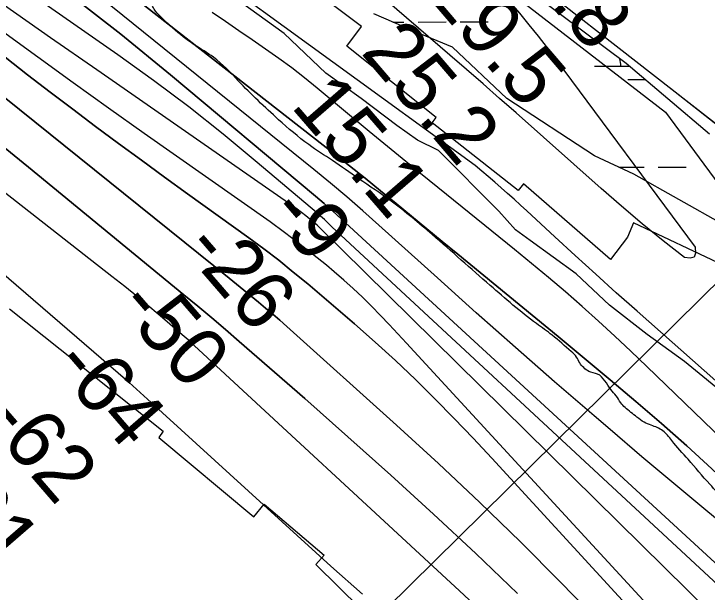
# Model space of a CAD drawing. Extents: x 3329297 to 3367176, y 649250 to 674653.
# Drawn here: x 3339953 to 3340745, y 668353 to 669012 of the extents above; entities that cross this region are included whole.
import ezdxf

# ---------------------------------------------------------------- set-up
doc = ezdxf.new("R2010")
doc.units = 0
for name, color, linetype in [('V-BORW-LINE', 7, 'Continuous'), ('V-RIVR-EDGE', 7, 'Continuous'), ('V-RIVR-RANG', 7, 'Continuous'), ('V-RRAP-RVMT', 7, 'Continuous'), ('V-SITE-VEGE', 7, 'Continuous'), ('V-TOPO-DPTH', 7, 'Continuous'), ('V-TOPO-MAJR', 7, 'Continuous'), ('V-TOPO-MINR', 7, 'Continuous'), ('V-TOPO-WATR', 7, 'Continuous'), ('V-WETL-SWMP', 7, 'Continuous')]:
    doc.layers.add(name, color=color, linetype=linetype)

msp = doc.modelspace()

# ---------------------------------------------------------------- linework, layer by layer
at = {"layer": 'V-BORW-LINE'}
for points in [[(3340964.4, 668801.94), (3340924.02, 668766.34), (3340893.57, 668765.85), (3340855.96, 668803.08), (3340768.45, 668876.19), (3340557.71, 669040.7), (3340504.53, 669084.01), (3340473.42, 669132.41), (3340414.43, 669181.46), (3340406.99, 669237.3), (3340506.77, 669222.63), (3340587.03, 669139.67), (3340753.94, 669041.67), (3340840.3, 668934.31), (3340917.69, 668852.35), (3340947.06, 668826.74), (3340964.4, 668801.94)], [(3340702.63, 668927.57), (3340768.45, 668876.19), (3340855.96, 668803.08), (3340893.57, 668765.85), (3340924.02, 668766.34), (3340964.4, 668801.94)]]:
    msp.add_lwpolyline(points, dxfattribs=at)
at = {"layer": 'V-RIVR-EDGE'}
msp.add_spline([(3342816.41, 664076.7), (3342812.76, 664100.73), (3342811.24, 664114.69), (3342810.49, 664125.17), (3342811.67, 664129.43), (3342815.94, 664131.36), (3342822.14, 664130.96), (3342827.58, 664133.66), (3342827.98, 664138.7), (3342825.71, 664163.52), (3342823.01, 664169.35), (3342818.01, 664185.26), (3342816.5, 664200), (3342816.91, 664208.92), (3342818.1, 664220.94), (3342817.34, 664227.14), (3342814.66, 664243.44), (3342809.27, 664257.41), (3342808.51, 664264.01), (3342808.92, 664272.54), (3342814.79, 664296.18), (3342814.82, 664305.49), (3342810.59, 664319.46), (3342799.78, 664338.87), (3342790.88, 664350.14), (3342779.66, 664360.25), (3342778.51, 664365.3), (3342779.3, 664369.17), (3342779.69, 664370.72), (3342785.91, 664376.91), (3342798.35, 664388.13), (3342804.18, 664396.26), (3342807.71, 664410.21), (3342807.34, 664416.8), (3342805.02, 664421.46), (3342805.03, 664424.18), (3342805.05, 664435.04), (3342805.48, 664451.32), (3342803.59, 664468.39), (3342800.14, 664485.46), (3342800.15, 664492.05), (3342800.55, 664495.93), (3342805.6, 664499.41), (3342810.27, 664507.15), (3342811.45, 664513.74), (3342812.65, 664526.54), (3342808.84, 664554.08), (3342808.48, 664564.55), (3342811.98, 664571.52), (3342819.76, 664577.71), (3342825.21, 664588.56), (3342825.62, 664596.7), (3342825.25, 664604.07), (3342821.39, 664610.67), (3342817.54, 664623.86), (3342808.64, 664632.03), (3342807.5, 664639.01), (3342807.51, 664645.61), (3342805.59, 664651.04), (3342795.55, 664667.74), (3342786.28, 664683.28), (3342782.79, 664682.12), (3342779.3, 664685.62), (3342772.36, 664698.82), (3342765.01, 664705.82), (3342757.66, 664715.15), (3342754.96, 664720.97), (3342754.97, 664725.24), (3342756.92, 664729.5), (3342762.36, 664734.91), (3342763.16, 664745.77), (3342759.34, 664768.66), (3342756.66, 664780.69), (3342750.49, 664796.21), (3342738.91, 664818.35), (3342728.88, 664839.31), (3342718.83, 664850.59), (3342704.53, 664870.4), (3342673.21, 664906.93), (3342667.03, 664917.03), (3342662.4, 664928.67), (3342645.77, 664948.1), (3342638.82, 664957.43), (3342632.64, 664969.85), (3342630.72, 664978), (3342626.86, 664984.99), (3342614.87, 664996.66), (3342611.39, 664999.38), (3342609.84, 665001.32), (3342609.85, 665006.36), (3342606.76, 665010.25), (3342597.86, 665020.35), (3342593.22, 665025.41), (3342592.47, 665033.17), (3342590.94, 665044.42), (3342589.42, 665054.5), (3342588.28, 665065.36), (3342585.98, 665077), (3342585.23, 665086.7), (3342585.25, 665096.4), (3342584.88, 665101.05), (3342582.95, 665104.16), (3342580.25, 665109.59), (3342577.16, 665116.97), (3342577.18, 665122.79), (3342577.2, 665131.71), (3342577.22, 665142.56), (3342577.25, 665154.2), (3342576.12, 665167.77), (3342572.7, 665192.99), (3342566.93, 665215.11), (3342563.48, 665229.47), (3342558.85, 665239.95), (3342557.31, 665244.22), (3342555.4, 665255.47), (3342553.11, 665268.66), (3342549.27, 665284.57), (3342541.57, 665307.08), (3342537.34, 665321.83), (3342531.95, 665340.07), (3342533.51, 665343.55), (3342533.53, 665349.76), (3342526.98, 665368.39), (3342525.46, 665379.64), (3342523.54, 665388.18), (3342518.15, 665403.7), (3342515.47, 665416.12), (3342514.34, 665430.86), (3342508.57, 665450.65), (3342503.19, 665470.83), (3342492.38, 665490.63), (3342491.63, 665499.17), (3342490.87, 665508.48), (3342486.28, 665532.92), (3342483.6, 665545.33), (3342477.81, 665557.76), (3342475.93, 665580.26), (3342474.8, 665594.22), (3342470.17, 665605.48), (3342467.87, 665614.4), (3342467.13, 665629.53), (3342466.39, 665643.49), (3342466.82, 665662.1), (3342467.25, 665679.55), (3342463.41, 665695.46), (3342454.93, 665713.71), (3342445.67, 665732.35), (3342448.39, 665735.45), (3342449.55, 665735.05), (3342454.58, 665728.84), (3342456.13, 665730.38), (3342456.13, 665730.77), (3342455.37, 665734.65), (3342442.22, 665750.97), (3342428.7, 665771.56), (3342413.65, 665800.68), (3342398.6, 665832.52), (3342380.47, 665869.41), (3342358.86, 665914.06), (3342350, 665938.51), (3342337.27, 665963.36), (3342312.2, 666021.59), (3342297.17, 666058.47), (3342281.74, 666092.64), (3342274.81, 666112.43), (3342267.5, 666136.11), (3342262.92, 666165.98), (3342261.43, 666190.8), (3342261.45, 666198.56), (3342257.57, 666197.79), (3342255.25, 666199.74), (3342252.93, 666205.17), (3342252.57, 666212.54), (3342252.58, 666219.13), (3342250.29, 666232.71), (3342241.82, 666258.33), (3342236.07, 666285.87), (3342231.81, 666288.99), (3342227.55, 666291.71), (3342219.05, 666302.59), (3342218.67, 666306.86), (3342219.07, 666312.29), (3342210.16, 666314.25), (3342205.13, 666318.91), (3342203.98, 666324.35), (3342203.99, 666330.16), (3342202.08, 666339.09), (3342191.65, 666356.56), (3342180.04, 666369), (3342175.41, 666377.55), (3342164.99, 666396.96), (3342154.58, 666421.81), (3342139.95, 666463.34), (3342130.7, 666487.79), (3342122.99, 666506.43), (3342111.8, 666527.4), (3342098.68, 666554.19), (3342094.83, 666565.83), (3342092.54, 666581.74), (3342088.69, 666594.54), (3342085.25, 666612.78), (3342082.17, 666622.09), (3342072.89, 666631.81), (3342063.22, 666645.41), (3342057.44, 666657.83), (3342049.73, 666678.02), (3342048.22, 666693.14), (3342050.17, 666696.63), (3342050.96, 666704.38), (3342046.71, 666709.05), (3342039.36, 666716.82), (3342032.41, 666729.25), (3342015.81, 666761.09), (3342003.06, 666780.9), (3341996.09, 666786.35), (3341994.95, 666792.55), (3341992.63, 666796.44), (3341982.97, 666811.97), (3341967.13, 666835.28), (3341953.59, 666848.89), (3341946.63, 666857.44), (3341940.45, 666867.92), (3341935.81, 666874.14), (3341919.16, 666884.26), (3341915.69, 666890.09), (3341911.45, 666900.18), (3341899.85, 666913.78), (3341894.82, 666921.16), (3341889.03, 666931.65), (3341869.32, 666956.91), (3341855.01, 666974.78), (3341848.82, 666978.67), (3341839.53, 666986.84), (3341829.09, 667000.44), (3341821.76, 667015.19), (3341819.07, 667024.89), (3341817.15, 667031.1), (3341806.31, 667038.89), (3341788.13, 667056.77), (3341778.46, 667069.98), (3341769.56, 667076.21), (3341762.98, 667079.71), (3341756.02, 667089.04), (3341748.29, 667099.53), (3341738.62, 667112.35), (3341730.89, 667120.12), (3341719.29, 667133.73), (3341714.66, 667143.05), (3341706.55, 667156.64), (3341694.95, 667171.79), (3341682.22, 667198.97), (3341673.73, 667217.22), (3341665.66, 667244.77), (3341658.35, 667270.77), (3341654.5, 667280.86), (3341646.79, 667297.56), (3341633.67, 667325.51), (3341621.31, 667347.26), (3341603.92, 667370.57), (3341601.61, 667379.11), (3341595.05, 667392.31), (3341586.57, 667412.5), (3341578.1, 667435.79), (3341568.43, 667448.22), (3341554.13, 667467.65), (3341537.52, 667492.51), (3341516.66, 667523.97), (3341476.08, 667581.85), (3341429.71, 667650.22), (3341398.03, 667697.22), (3341370.98, 667737.23), (3341354.76, 667763.64), (3341343.55, 667778.41), (3341338.9, 667782.3), (3341332.33, 667790.07), (3341325.39, 667805.99), (3341317.65, 667814.15), (3341305.28, 667827.37), (3341300.64, 667833.19), (3341282.89, 667869.69), (3341259.72, 667911.24), (3341224.58, 667969.5), (3341190.57, 668018.45), (3341159.67, 668067), (3341126.02, 668105.48), (3341085.81, 668151.72), (3341034.77, 668213.12), (3340998.8, 668250.83), (3340967.07, 668282.32), (3340929.92, 668312.66), (3340887.35, 668349.99), (3340852.52, 668378), (3340818.08, 668406.01), (3340783.64, 668439.06), (3340747.67, 668475.99), (3340722.92, 668504.36), (3340704.36, 668525.73), (3340693.92, 668537.01), (3340680.75, 668543.24), (3340672.61, 668546.75), (3340664.48, 668552.59), (3340650.93, 668563.48), (3340645.91, 668568.92), (3340640.88, 668576.69), (3340634.7, 668584.08), (3340619.62, 668601.57), (3340609.54, 668604.69), (3340603.74, 668608.97), (3340599.1, 668614.41), (3340595.62, 668621.01), (3340589.43, 668627.24), (3340567.76, 668645.9), (3340549.95, 668659.13), (3340496.93, 668702.7), (3340430.76, 668760.64), (3340383.93, 668798.76), (3340346.77, 668824.45), (3340316.96, 668845.08), (3340289.86, 668863.37), (3340255.41, 668891.77), (3340209.37, 668936.09), (3340181.13, 668962.92), (3340159.06, 668977.32), (3340134.29, 668996.39), (3340120.75, 669009.22), (3340113.4, 669017.77), (3340109.92, 669023.59), (3340107.6, 669025.92), (3340099.85, 669026.72), (3340094.42, 669027.9), (3340089.39, 669030.24), (3340085.14, 669036.45), (3340084.76, 669043.04), (3340082.06, 669046.15), (3340066.19, 669058.99), (3340051.1, 669071.44), (3340041.8, 669077.66), (3339987.61, 669116.19), (3339929.52, 669149.3), (3339882.28, 669177.34), (3339823.8, 669212), (3339768.82, 669245.87), (3339704.94, 669289.46), (3339659.64, 669320.6), (3339613.98, 669359.49), (3339576.03, 669382.85), (3339562.87, 669392.97), (3339559.39, 669394.53), (3339555.89, 669394.15), (3339553.17, 669389.89), (3339550.84, 669388.73), (3339546.19, 669392.24), (3339540.39, 669395.35), (3339537.28, 669393.03), (3339533.01, 669392.66), (3339518.67, 669398.12), (3339507.83, 669404.74), (3339498.93, 669411.35), (3339490.01, 669411.38), (3339486.53, 669416.04), (3339483.43, 669417.6), (3339473.36, 669420.73), (3339460.58, 669427.74), (3339447.8, 669435.52), (3339435.41, 669443.31), (3339423.8, 669453.42), (3339413.36, 669464.7), (3339407.94, 669471.3), (3339393.62, 669479.48), (3339378.13, 669489.21), (3339357.61, 669502.45), (3339355.67, 669504.78), (3339358.39, 669506.33), (3339359.56, 669509.43), (3339359.18, 669510.98), (3339356.48, 669515.25), (3339347.17, 669516.82), (3339341.34, 669512.57), (3339338.24, 669513.36), (3339320.82, 669525.81), (3339311.15, 669534.75), (3339296.06, 669548.75), (3339293.35, 669550.31), (3339286.37, 669549.16), (3339280.93, 669546.46), (3339277.05, 669546.47), (3339268.14, 669549.98), (3339250.71, 669559.72), (3339229.04, 669575.67), (3339210.84, 669586.97), (3339202.33, 669595.13), (3339200.4, 669599.4), (3339200.02, 669604.83), (3339198.1, 669611.04), (3339183.01, 669622.71), (3339166.35, 669632.45)], degree=3, dxfattribs=at)
at = {"layer": 'V-RIVR-RANG'}
msp.add_line((3341169.37, 669114.17), (3340215.46, 668173.08), dxfattribs=at)
at = {"layer": 'V-RRAP-RVMT'}
for p, q in [((3340349.85, 668998.04), (3340240.12, 669081.45)), ((3340333.22, 668975.78), (3340349.85, 668998.04)), ((3340435.09, 668894.17), (3340333.22, 668975.78)), ((3340430.63, 668888.14), (3340435.09, 668894.17)), ((3340528.7, 668811.13), (3340430.63, 668888.14)), ((3340535.09, 668818.73), (3340528.7, 668811.13)), ((3340634.41, 668732.12), (3340535.09, 668818.73)), ((3340660.61, 668774.04), (3340653.84, 668757.61)), ((3340795.43, 668710.54), (3340660.61, 668774.04)), ((3340653.84, 668757.61), (3340634.41, 668732.12)), ((3339947.99, 668675.98), (3340123.6, 668536.55)), ((3340123.6, 668536.55), (3340118.63, 668529.44)), ((3340118.63, 668529.44), (3340227.09, 668438.68)), ((3340227.09, 668438.68), (3340239.04, 668453.04)), ((3340239.04, 668453.04), (3340307.45, 668394.98)), ((3340307.45, 668394.98), (3340297.87, 668384.27)), ((3340297.87, 668384.27), (3340385.5, 668298.37))]:
    msp.add_line(p, q, dxfattribs=at)
at = {"layer": 'V-SITE-VEGE'}
for points in [[(3340771.33, 668572.99), (3340718.93, 668615.88), (3340676.06, 668646.85), (3340633.19, 668680.21), (3340595.07, 668715.95), (3340542.67, 668754.08), (3340526, 668765.99), (3340506.95, 668787.43), (3340437.87, 668856.53), (3340414.05, 668868.44), (3340390.23, 668885.12), (3340349.74, 668916.09), (3340309.25, 668944.69), (3340261.61, 668989.96), (3340183.01, 669047.14), (3340147.28, 669073.35), (3340116.31, 669097.18), (3340073.44, 669132.92), (3340025.8, 669180.57), (3339990.07, 669206.78), (3339944.82, 669249.67)], [(3340506.68, 669047.51), (3340697.19, 668900.22), (3340757.81, 668817.91)]]:
    msp.add_lwpolyline(points, dxfattribs=at)
at = {"layer": 'V-TOPO-DPTH'}
for points in [[(3339463.12, 669302.61), (3340199.09, 668710.86), (3340207.42, 668704.13), (3340215.73, 668697.39), (3340224.02, 668690.61), (3340232.29, 668683.81), (3340240.5, 668676.94), (3340248.66, 668670.01), (3340256.72, 668662.97), (3340264.73, 668655.87), (3340389.99, 668543.37), (3340437.8, 668499.62), (3340485.04, 668455.29), (3340531.46, 668410.08), (3340577.31, 668364.29), (3340622.48, 668317.8)], [(3339463.12, 669302.61), (3340199.09, 668710.86), (3340207.42, 668704.13), (3340215.73, 668697.39), (3340224.02, 668690.61), (3340232.29, 668683.81), (3340240.5, 668676.94), (3340248.66, 668670.01), (3340256.72, 668662.97), (3340264.73, 668655.87), (3340389.99, 668543.37), (3340437.8, 668499.62), (3340485.04, 668455.29), (3340531.46, 668410.08), (3340577.31, 668364.29), (3340622.48, 668317.8)], [(3339798.37, 669259.18), (3340318.5, 668853.38), (3340336.4, 668839.28), (3340354.22, 668825.07), (3340371.9, 668810.69), (3340389.5, 668796.21), (3340407.04, 668781.66), (3340424.61, 668767.14), (3340442.21, 668752.66), (3340459.84, 668738.21), (3340574.39, 668644.47), (3340604.18, 668619.91), (3340633.85, 668595.2), (3340663.33, 668570.27), (3340692.68, 668545.19), (3340721.63, 668519.66), (3340750.17, 668493.69), (3340778.08, 668467.05), (3340805.58, 668439.97), (3341102.51, 668140.51)], [(3339899.35, 669121.31), (3339958.85, 669078.43), (3340017.6, 669034.57), (3340075.21, 668989.23), (3340132.08, 668942.91), (3340297.67, 668804.49), (3340307.51, 668796.08), (3340317.23, 668787.55), (3340326.76, 668778.81), (3340336.18, 668769.94), (3341076.05, 668089.92)], [(3341076.05, 668089.92), (3340336.18, 668769.94), (3340326.76, 668778.81), (3340317.23, 668787.55), (3340307.51, 668796.08), (3340297.67, 668804.49), (3340132.08, 668942.91), (3340075.21, 668989.23), (3340017.6, 669034.57), (3339958.85, 669078.43), (3339899.35, 669121.31)], [(3341063.93, 668018.65), (3340301.46, 668769.42), (3340300.93, 668769.97), (3340299.84, 668771.01), (3340299.27, 668771.51), (3340291.1, 668778.39), (3340286.39, 668782.25), (3340281.61, 668786.03), (3340276.72, 668789.66), (3340271.76, 668793.2), (3340047.82, 668948.47), (3339995.11, 668985.23), (3339942.53, 669022.19)], [(3341063.93, 668018.65), (3340301.46, 668769.42), (3340300.93, 668769.97), (3340299.84, 668771.01), (3340299.27, 668771.51), (3340291.1, 668778.39), (3340286.39, 668782.25), (3340281.61, 668786.03), (3340276.72, 668789.66), (3340271.76, 668793.2), (3340047.82, 668948.47), (3339995.11, 668985.23), (3339942.53, 669022.19)], [(3339943.03, 668962.93), (3339968.76, 668943.06), (3339994.57, 668923.3), (3340020.49, 668903.68), (3340046.48, 668884.15), (3340072.58, 668864.78), (3340098.75, 668845.49), (3340125.02, 668826.35), (3340151.36, 668807.31), (3340221.27, 668757.06), (3340238.48, 668744.37), (3340255.46, 668731.41), (3340272.12, 668718.03), (3340288.57, 668704.37), (3340342.16, 668658.75), (3340365.74, 668638.14), (3340388.94, 668617.12), (3340411.57, 668595.49), (3340433.82, 668573.45), (3340455.67, 668551), (3340477.37, 668528.4), (3340498.83, 668505.58), (3340520.14, 668482.62), (3340936.89, 668028.8)], [(3340936.89, 668028.8), (3340520.14, 668482.62), (3340498.83, 668505.58), (3340477.37, 668528.4), (3340455.67, 668551), (3340433.82, 668573.45), (3340411.57, 668595.49), (3340388.94, 668617.12), (3340365.74, 668638.14), (3340342.16, 668658.75), (3340288.57, 668704.37), (3340272.12, 668718.03), (3340255.46, 668731.41), (3340238.48, 668744.37), (3340221.27, 668757.06), (3340151.36, 668807.31), (3340125.02, 668826.35), (3340098.75, 668845.49), (3340072.58, 668864.78), (3340046.48, 668884.15), (3340020.49, 668903.68), (3339994.57, 668923.3), (3339968.76, 668943.06), (3339943.03, 668962.93)], [(3340528, 668351.42), (3340480.37, 668396.87), (3340432.17, 668441.71), (3340383.63, 668486.18), (3340334.57, 668530.09), (3340285.17, 668573.61), (3340210.37, 668638.74), (3340194.72, 668652.26), (3340178.98, 668665.68), (3340163.13, 668678.96), (3340147.2, 668692.15), (3339970.01, 668837.59), (3339864.81, 668922.64)], [(3339864.81, 668922.64), (3339970.01, 668837.59), (3340147.2, 668692.15), (3340163.13, 668678.96), (3340178.98, 668665.68), (3340194.72, 668652.26), (3340210.37, 668638.74), (3340285.17, 668573.61), (3340334.57, 668530.09), (3340383.63, 668486.18), (3340432.17, 668441.71), (3340480.37, 668396.87), (3340528, 668351.42)]]:
    msp.add_lwpolyline(points, dxfattribs=at)
at = {"layer": 'V-TOPO-MAJR'}
for points in [[(3340517.59, 669028.57), (3340530.53, 669013.12), (3340541.25, 669000.11), (3340551.81, 668986.96), (3340562.13, 668973.63), (3340572.29, 668960.18), (3340730.82, 668746.3), (3340731.41, 668739.64), (3340729.93, 668735.08), (3340725.35, 668733.69), (3340718.69, 668734.42), (3340694.41, 668753.57), (3340670.4, 668773.05), (3340646.8, 668793.02), (3340623.46, 668813.32), (3340526.5, 668899.42), (3340507.68, 668916.05), (3340488.81, 668932.63), (3340469.87, 668949.12), (3340450.87, 668965.55), (3339812.38, 669515.09)], [(3340495.24, 668323.35), (3340462.02, 668354.21), (3340153.98, 668638.8), (3340152.46, 668640.19), (3340149.39, 668642.92), (3340147.83, 668644.27), (3340122.71, 668665.79), (3340108.51, 668677.79), (3340094.2, 668689.66), (3340079.73, 668701.33), (3340065.16, 668712.88), (3339924.17, 668822.98)]]:
    msp.add_lwpolyline(points, dxfattribs=at)
at = {"layer": 'V-TOPO-MINR'}
for points in [[(3341017.82, 668340.33), (3340953.88, 668405.75), (3340888.85, 668470.02), (3340822.17, 668532.58), (3340754.38, 668594), (3340664.6, 668673.24), (3340640.95, 668694.26), (3340617.41, 668715.38), (3340594, 668736.67), (3340570.7, 668758.06), (3340538.64, 668787.7), (3340531.42, 668794.33), (3340524.17, 668800.93), (3340516.87, 668807.48), (3340509.54, 668813.99), (3340502.16, 668820.44), (3340494.74, 668826.84), (3340487.26, 668833.18), (3340479.74, 668839.46), (3339504.3, 669547.07)], [(3340622.48, 668317.8), (3340577.31, 668364.29), (3340531.46, 668410.08), (3340485.04, 668455.29), (3340437.8, 668499.62), (3340389.99, 668543.37), (3340264.73, 668655.87), (3340256.72, 668662.97), (3340248.66, 668670.01), (3340240.5, 668676.94), (3340232.29, 668683.81), (3340224.02, 668690.61), (3340215.73, 668697.39), (3340207.42, 668704.13), (3340199.09, 668710.86), (3339463.12, 669302.61)], [(3341102.51, 668140.51), (3340805.58, 668439.97), (3340778.08, 668467.05), (3340750.17, 668493.69), (3340721.63, 668519.66), (3340692.68, 668545.19), (3340663.33, 668570.27), (3340633.85, 668595.2), (3340604.18, 668619.91), (3340574.39, 668644.47), (3340459.84, 668738.21), (3340442.21, 668752.66), (3340424.61, 668767.14), (3340407.04, 668781.66), (3340389.5, 668796.21), (3340371.9, 668810.69), (3340354.22, 668825.07), (3340336.4, 668839.28), (3340318.5, 668853.38), (3339798.37, 669259.18)], [(3340886.4, 668320.82), (3340852.06, 668353.74), (3340816.49, 668385.34), (3340780.09, 668416.04), (3340743.21, 668446.23), (3340706.5, 668476.63), (3340670.04, 668507.33), (3340633.76, 668538.23), (3340615.62, 668553.81), (3340570.54, 668592.81), (3340525.65, 668632.03), (3340481.04, 668671.57), (3340436.61, 668711.32), (3340369.8, 668771.54), (3340351.56, 668787.71), (3340333.15, 668803.67), (3340314.49, 668819.34), (3340295.65, 668834.81), (3339967.59, 669099.66), (3339923.46, 669134.57)], [(3341082.73, 668059.45), (3340316.23, 668769.41), (3340311.96, 668773.66), (3340307.62, 668777.82), (3340303.16, 668781.86), (3340298.63, 668785.82), (3340231, 668843.13), (3340192.17, 668875.13), (3340152.76, 668906.38), (3340112.49, 668936.53), (3340071.66, 668965.93), (3339984.04, 669027.16), (3339922.7, 669070.04)], [(3341063.93, 668018.65), (3340301.46, 668769.42), (3340300.93, 668769.97), (3340299.84, 668771.01), (3340299.27, 668771.51), (3340291.1, 668778.39), (3340286.39, 668782.25), (3340281.61, 668786.03), (3340276.72, 668789.66), (3340271.76, 668793.2), (3340047.82, 668948.47), (3339995.11, 668985.23), (3339942.53, 669022.19)], [(3340881.39, 668412.02), (3340675.87, 668610.37), (3340657.62, 668627.76), (3340639.21, 668644.98), (3340620.58, 668661.95), (3340601.79, 668678.76), (3340582.77, 668695.31), (3340563.61, 668711.69), (3340544.23, 668727.8), (3340524.7, 668743.74), (3340446.93, 668806.33), (3340417.39, 668830.24), (3340387.95, 668854.25), (3340358.63, 668878.43), (3340329.41, 668902.72), (3340299.48, 668927.74), (3340285.13, 668939.39), (3340270.57, 668950.75), (3340255.7, 668961.7), (3340240.61, 668972.37), (3340225.36, 668982.83), (3340210.12, 668993.29), (3340194.87, 669003.75), (3340179.63, 669014.23)], [(3340976.97, 668012.44), (3340401.45, 668636.91), (3340391.56, 668647.53), (3340381.61, 668658.09), (3340371.56, 668668.56), (3340361.45, 668678.96), (3340351.13, 668689.15), (3340340.63, 668699.13), (3340329.83, 668708.8), (3340318.84, 668718.26), (3340309.95, 668725.69), (3340294.21, 668738.51), (3340278.27, 668751.06), (3340262.02, 668763.2), (3340245.57, 668775.08), (3340101.98, 668876.04), (3340061.35, 668904.8), (3340020.84, 668933.73), (3339980.52, 668962.92), (3339940.32, 668992.28)], [(3340936.89, 668028.8), (3340520.14, 668482.62), (3340498.83, 668505.58), (3340477.37, 668528.4), (3340455.67, 668551), (3340433.82, 668573.45), (3340411.57, 668595.49), (3340388.94, 668617.12), (3340365.74, 668638.14), (3340342.16, 668658.75), (3340288.57, 668704.37), (3340272.12, 668718.03), (3340255.46, 668731.41), (3340238.48, 668744.37), (3340221.27, 668757.06), (3340151.36, 668807.31), (3340125.02, 668826.35), (3340098.75, 668845.49), (3340072.58, 668864.78), (3340046.48, 668884.15), (3340020.49, 668903.68), (3339994.57, 668923.3), (3339968.76, 668943.06), (3339943.03, 668962.93)], [(3340528, 668351.42), (3340480.37, 668396.87), (3340432.17, 668441.71), (3340383.63, 668486.18), (3340334.57, 668530.09), (3340285.17, 668573.61), (3340210.37, 668638.74), (3340194.72, 668652.26), (3340178.98, 668665.68), (3340163.13, 668678.96), (3340147.2, 668692.15), (3339970.01, 668837.59), (3339864.81, 668922.64)], [(3339927.57, 668727.52), (3340072.07, 668603.03), (3340080.57, 668595.65), (3340089.03, 668588.22), (3340097.42, 668580.72), (3340105.77, 668573.16), (3340315.05, 668382.34), (3340351, 668350.69)]]:
    msp.add_lwpolyline(points, dxfattribs=at)
at = {"layer": 'V-TOPO-WATR'}
msp.add_lwpolyline([(3341076.05, 668089.92), (3340336.18, 668769.94), (3340326.76, 668778.81), (3340317.23, 668787.55), (3340307.51, 668796.08), (3340297.67, 668804.49), (3340132.08, 668942.91), (3340075.21, 668989.23), (3340017.6, 669034.57), (3339958.85, 669078.43), (3339899.35, 669121.31)], dxfattribs=at)
at = {"layer": 'V-WETL-SWMP'}
for p, q in [((3340511.54, 669061.52), (3340652.01, 668956.09)), ((3340412.49, 668991.78), (3340364.21, 669012.47)), ((3340385.97, 669003.15), (3340398.53, 669003.17)), ((3340414.53, 669003.2), (3340446.53, 669003.26)), ((3340462.53, 669003.29), (3340494.53, 669003.35)), ((3340453.88, 668974.54), (3340412.49, 668991.78)), ((3340515.96, 668915.91), (3340453.88, 668974.54)), ((3340652.01, 668956.09), (3340747.32, 668875.76)), ((3340615.95, 668952.84), (3340655.77, 668952.91)), ((3340653.98, 668937.48), (3340674.04, 668937.52)), ((3340615.98, 668850.38), (3340515.96, 668915.91)), ((3340660.81, 668829.69), (3340615.98, 668850.38)), ((3340643.97, 668837.46), (3340672.76, 668837.51)), ((3340688.76, 668837.54), (3340720.76, 668837.61)), ((3340771.17, 668767.61), (3340660.81, 668829.69))]:
    msp.add_line(p, q, dxfattribs=at)
msp.add_arc((3340610.7, 668953.3), 35.25, 359.33648, 13.16128, dxfattribs=at)

# ---------------------------------------------------------------- texts
at = {"layer": 'V-RIVR-RANG'}
for s, rotation, p in [('23.8', 310.60833, (3340499.72, 669098.84)), ('29.5', 310.60833, (3340423.95, 669033.57)), ('25.2', 310.60833, (3340348.19, 668968.3)), ('15.1', 310.88686, (3340268.3, 668906.92)), ('-9', 310.88686, (3340241.92, 668784.62)), ('-26', 310.88686, (3340144.92, 668743.87)), ('-50', 310.88686, (3340069.33, 668678.41)), ('-64', 310.88686, (3339995.64, 668610.74)), ('-62', 310.88686, (3339917.98, 668547.67)), ('-61', 310.88686, (3339853.09, 668469.83))]:
    msp.add_text(s, height=67, rotation=rotation, dxfattribs=at).set_placement(p)

doc.saveas('drawing.dxf')
